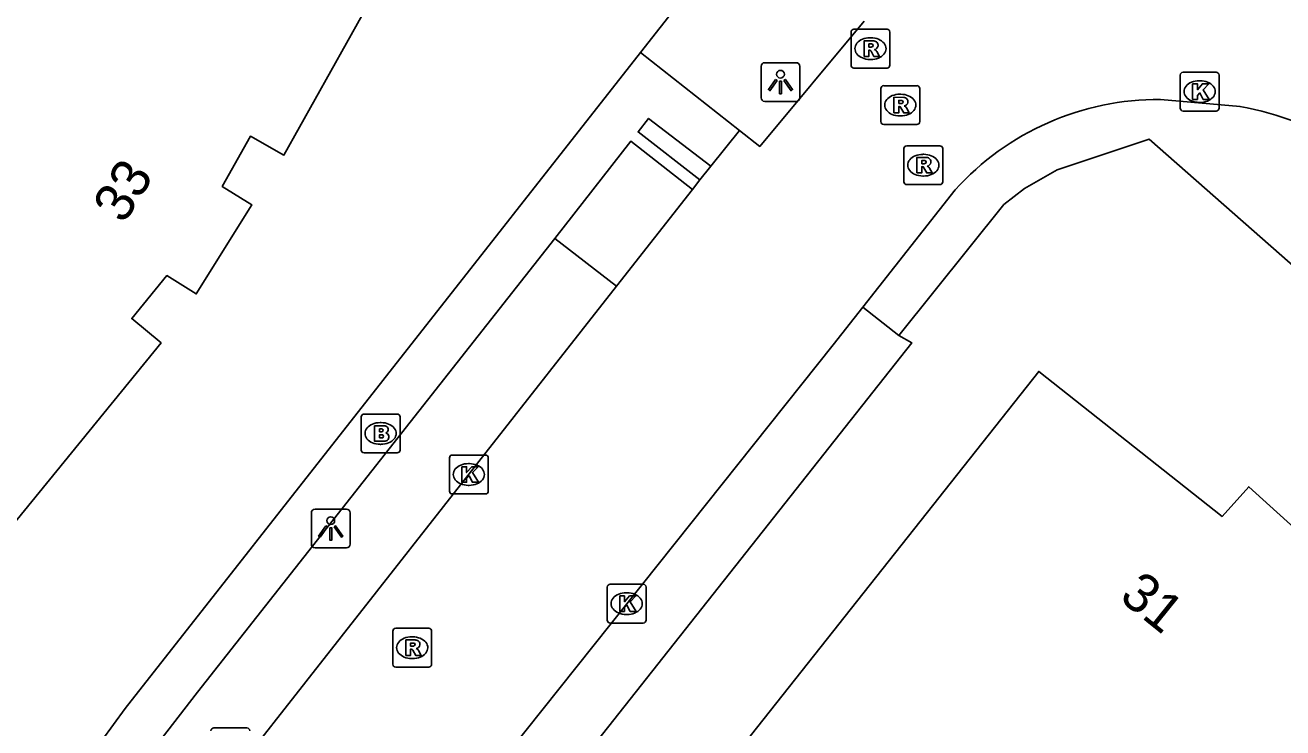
# Model space of a CAD drawing. Extents: x 160457 to 162082, y 388340 to 389736.
# Drawn here: x 160937.68 to 160970.05, y 389407.94 to 389426.03 of the extents above; entities that cross this region are included whole.
import ezdxf

# ---------------------------------------------------------------- set-up
doc = ezdxf.new("R2010")
doc.units = 0
for name, color, linetype in [('IMGEO_Berm_groen', 7, 'Continuous'), ('IMGEO_Brandkraan', 7, 'Continuous'), ('IMGEO_Groenvoorziening', 7, 'Continuous'), ('IMGEO_Kolk', 7, 'Continuous'), ('IMGEO_Lichtpunt', 7, 'Continuous'), ('IMGEO_Pand', 7, 'Continuous'), ('IMGEO_Pand_nummerreeks', 7, 'Continuous'), ('IMGEO_Rijbaan_lokaal_gesloten', 7, 'Continuous'), ('IMGEO_Rioolput', 7, 'Continuous'), ('IMGEO_Voetpad_open', 7, 'Continuous')]:
    doc.layers.add(name, color=color, linetype=linetype)

msp = doc.modelspace()

# ---------------------------------------------------------------- linework, layer by layer
at = {"layer": 'IMGEO_Berm_groen'}
msp.add_lwpolyline([(160947.134, 389400.941), (160960.5, 389417.849), (160960.162, 389418.042)], dxfattribs=at)
at = {"layer": 'IMGEO_Brandkraan'}
for p, q in [((160946.325, 389415.092), (160946.325, 389415.944)), ((160946.4, 389416.018), (160947.252, 389416.018)), ((160946.813, 389415.798), (160946.838, 389415.798)), ((160947.326, 389415.944), (160947.326, 389415.092)), ((160946.836, 389415.238), (160946.811, 389415.238)), ((160947.252, 389415.018), (160946.4, 389415.018))]:
    msp.add_line(p, q, dxfattribs=at)
for points in [[(160946.325, 389415.092), (160946.325, 389415.944)], [(160946.4, 389416.018), (160947.252, 389416.018)], [(160947.326, 389415.944), (160947.326, 389415.092)], [(160946.673, 389415.718), (160946.673, 389415.318), (160946.886, 389415.318)], [(160946.904, 389415.718), (160946.673, 389415.718)], [(160946.852, 389415.637), (160946.798, 389415.637), (160946.798, 389415.561)], [(160946.798, 389415.561), (160946.851, 389415.561)], [(160946.86, 389415.485), (160946.798, 389415.485), (160946.798, 389415.404)], [(160946.798, 389415.404), (160946.86, 389415.404)], [(160947.252, 389415.018), (160946.4, 389415.018)]]:
    msp.add_lwpolyline(points, dxfattribs=at)
for centre, radius, start, end in [((160946.402, 389415.942), 0.0765, 91.552, 178.448), ((160946.402, 389415.942), 0.0765, 91.552, 178.448), ((160947.25, 389415.942), 0.0765, 1.552, 88.448), ((160947.25, 389415.942), 0.0765, 1.552, 88.448), ((160946.853, 389415.599), 0.0379, 267.8285, 90.9355), ((160946.861, 389415.444), 0.0404, 269.8759, 90.5077), ((160946.908, 389415.573), 0.145, 59.4692, 91.5367), ((160946.933, 389415.62), 0.0922, 285.5137, 58.1501), ((160946.938, 389415.428), 0.105, 301.3115, 78.989), ((160946.892, 389415.569), 0.251, 268.6676, 293.5347), ((160946.402, 389415.094), 0.0765, 181.552, 268.448), ((160946.402, 389415.094), 0.0765, 181.552, 268.448), ((160947.25, 389415.094), 0.0765, 271.552, 358.448), ((160947.25, 389415.094), 0.0765, 271.552, 358.448)]:
    msp.add_arc(centre, radius, start, end, dxfattribs=at)
for centre, major_axis, ratio, start_param, end_param in [((160946.812, 389415.518), (-0.387, 0.002), 0.722429, 4.712389, 7.853982), ((160946.837, 389415.518), (-0.39, 0.002), 0.717154, 1.570796, 4.712389)]:
    msp.add_ellipse(centre, major_axis=major_axis, ratio=ratio, start_param=start_param, end_param=end_param, dxfattribs=at)
at = {"layer": 'IMGEO_Groenvoorziening'}
msp.add_lwpolyline([(160918.217, 389424.216), (160931.431, 389440.858), (160942.469, 389434.685), (160956.289, 389428.864), (160956.14, 389428.671), (160953.513, 389425.326)], dxfattribs=at)
at = {"layer": 'IMGEO_Kolk'}
for p, q in [((160967.404, 389423.892), (160967.404, 389424.744)), ((160967.479, 389424.818), (160968.331, 389424.818)), ((160967.892, 389424.598), (160967.917, 389424.598)), ((160968.405, 389424.744), (160968.405, 389423.892)), ((160967.915, 389424.038), (160967.89, 389424.038)), ((160968.331, 389423.818), (160967.479, 389423.818)), ((160948.597, 389414.036), (160948.597, 389414.888)), ((160948.672, 389414.962), (160949.524, 389414.962)), ((160949.598, 389414.888), (160949.598, 389414.036)), ((160949.085, 389414.742), (160949.11, 389414.742)), ((160949.108, 389414.182), (160949.083, 389414.182)), ((160949.524, 389413.962), (160948.672, 389413.962)), ((160952.659, 389410.712), (160952.659, 389411.564)), ((160952.734, 389411.638), (160953.586, 389411.638)), ((160953.66, 389411.564), (160953.66, 389410.712)), ((160953.147, 389411.418), (160953.172, 389411.418)), ((160953.586, 389410.638), (160952.734, 389410.638)), ((160953.17, 389410.858), (160953.145, 389410.858))]:
    msp.add_line(p, q, dxfattribs=at)
for points in [[(160967.404, 389423.892), (160967.404, 389424.744)], [(160967.479, 389424.818), (160968.331, 389424.818)], [(160967.725, 389424.518), (160967.848, 389424.518), (160967.848, 389424.367), (160967.978, 389424.518), (160968.142, 389424.518), (160967.996, 389424.367), (160968.149, 389424.118), (160967.997, 389424.118), (160967.912, 389424.282), (160967.848, 389424.215), (160967.848, 389424.118), (160967.725, 389424.118), (160967.725, 389424.518)], [(160968.405, 389424.744), (160968.405, 389423.892)], [(160968.331, 389423.818), (160967.479, 389423.818)], [(160948.597, 389414.036), (160948.597, 389414.888)], [(160948.672, 389414.962), (160949.524, 389414.962)], [(160949.598, 389414.888), (160949.598, 389414.036)], [(160948.918, 389414.662), (160949.041, 389414.662), (160949.041, 389414.511), (160949.171, 389414.662), (160949.335, 389414.662), (160949.189, 389414.511), (160949.342, 389414.262), (160949.19, 389414.262), (160949.105, 389414.426), (160949.041, 389414.359), (160949.041, 389414.262), (160948.918, 389414.262), (160948.918, 389414.662)], [(160949.524, 389413.962), (160948.672, 389413.962)], [(160952.659, 389410.712), (160952.659, 389411.564)], [(160952.734, 389411.638), (160953.586, 389411.638)], [(160953.66, 389411.564), (160953.66, 389410.712)], [(160952.98, 389411.338), (160953.103, 389411.338), (160953.103, 389411.187), (160953.233, 389411.338), (160953.397, 389411.338), (160953.251, 389411.187), (160953.404, 389410.938), (160953.252, 389410.938), (160953.167, 389411.102), (160953.103, 389411.035), (160953.103, 389410.938), (160952.98, 389410.938), (160952.98, 389411.338)], [(160953.586, 389410.638), (160952.734, 389410.638)]]:
    msp.add_lwpolyline(points, dxfattribs=at)
for centre, start, end in [((160967.481, 389424.742), 91.552, 178.448), ((160967.481, 389424.742), 91.552, 178.448), ((160968.329, 389424.742), 1.552, 88.448), ((160968.329, 389424.742), 1.552, 88.448), ((160967.481, 389423.894), 181.552, 268.448), ((160967.481, 389423.894), 181.552, 268.448), ((160968.329, 389423.894), 271.552, 358.448), ((160968.329, 389423.894), 271.552, 358.448), ((160948.674, 389414.886), 91.552, 178.448), ((160948.674, 389414.886), 91.552, 178.448), ((160949.522, 389414.886), 1.552, 88.448), ((160949.522, 389414.886), 1.552, 88.448), ((160948.674, 389414.038), 181.552, 268.448), ((160948.674, 389414.038), 181.552, 268.448), ((160949.522, 389414.038), 271.552, 358.448), ((160949.522, 389414.038), 271.552, 358.448), ((160952.736, 389411.562), 91.552, 178.448), ((160952.736, 389411.562), 91.552, 178.448), ((160953.584, 389411.562), 1.552, 88.448), ((160953.584, 389411.562), 1.552, 88.448), ((160952.736, 389410.714), 181.552, 268.448), ((160952.736, 389410.714), 181.552, 268.448), ((160953.584, 389410.714), 271.552, 358.448), ((160953.584, 389410.714), 271.552, 358.448)]:
    msp.add_arc(centre, 0.0765, start, end, dxfattribs=at)
for centre, major_axis, ratio, start_param, end_param in [((160967.891, 389424.318), (-0.387, 0.002), 0.722429, 4.712389, 7.853982), ((160967.916, 389424.318), (-0.39, 0.002), 0.717154, 1.570796, 4.712389), ((160949.084, 389414.462), (-0.387, 0.002), 0.722429, 4.712389, 7.853982), ((160949.109, 389414.462), (-0.39, 0.002), 0.717154, 1.570796, 4.712389), ((160953.146, 389411.138), (-0.387, 0.002), 0.722429, 4.712389, 7.853982), ((160953.171, 389411.138), (-0.39, 0.002), 0.717154, 1.570796, 4.712389)]:
    msp.add_ellipse(centre, major_axis=major_axis, ratio=ratio, start_param=start_param, end_param=end_param, dxfattribs=at)
at = {"layer": 'IMGEO_Lichtpunt'}
for p, q in [((160956.619, 389424.967), (160956.619, 389424.16)), ((160956.619, 389424.967), (160956.619, 389424.16)), ((160957.521, 389425.062), (160956.713, 389425.062)), ((160957.521, 389425.062), (160956.713, 389425.062)), ((160957.615, 389424.16), (160957.615, 389424.967)), ((160957.615, 389424.16), (160957.615, 389424.967)), ((160956.713, 389424.066), (160957.521, 389424.066)), ((160956.713, 389424.066), (160957.521, 389424.066)), ((160945.947, 389413.571), (160945.139, 389413.571)), ((160945.947, 389413.571), (160945.139, 389413.571)), ((160945.045, 389413.476), (160945.045, 389412.669)), ((160945.045, 389413.476), (160945.045, 389412.669)), ((160946.041, 389412.669), (160946.041, 389413.476)), ((160946.041, 389412.669), (160946.041, 389413.476)), ((160945.139, 389412.575), (160945.947, 389412.575)), ((160945.139, 389412.575), (160945.947, 389412.575))]:
    msp.add_line(p, q, dxfattribs=at)
for points in [[(160956.993, 389424.631), (160957.032, 389424.603), (160956.844, 389424.341), (160956.806, 389424.368), (160956.993, 389424.631)], [(160957.095, 389424.583), (160957.142, 389424.583), (160957.142, 389424.261), (160957.095, 389424.261), (160957.095, 389424.583)], [(160957.205, 389424.603), (160957.243, 389424.63), (160957.43, 389424.368), (160957.391, 389424.34), (160957.205, 389424.603)], [(160945.419, 389413.14), (160945.458, 389413.112), (160945.27, 389412.85), (160945.232, 389412.877), (160945.419, 389413.14)], [(160945.521, 389413.092), (160945.568, 389413.092), (160945.568, 389412.77), (160945.521, 389412.77), (160945.521, 389413.092)], [(160945.631, 389413.112), (160945.669, 389413.139), (160945.856, 389412.877), (160945.817, 389412.849), (160945.631, 389413.112)]]:
    msp.add_lwpolyline(points, dxfattribs=at)
for centre in [(160957.118, 389424.765), (160945.544, 389413.274)]:
    msp.add_circle(centre, 0.0994, dxfattribs=at)
for centre, start, end in [((160956.713, 389424.967), 90, 180), ((160956.713, 389424.967), 90, 180), ((160957.521, 389424.967), 0, 90), ((160957.521, 389424.967), 0, 90), ((160956.713, 389424.16), 180, 270), ((160956.713, 389424.16), 180, 270), ((160957.521, 389424.16), 270, 0), ((160957.521, 389424.16), 270, 360), ((160945.139, 389413.476), 90, 180), ((160945.139, 389413.476), 90, 180), ((160945.947, 389413.476), 0, 90), ((160945.947, 389413.476), 0, 90), ((160945.139, 389412.669), 180, 270), ((160945.139, 389412.669), 180, 270), ((160945.947, 389412.669), 270, 0), ((160945.947, 389412.669), 270, 360)]:
    msp.add_arc(centre, 0.0946, start, end, dxfattribs=at)
at = {"layer": 'IMGEO_Pand'}
for points in [[(160937.011, 389412.749), (160941.177, 389417.849), (160940.421, 389418.473), (160941.326, 389419.58), (160942.083, 389419.11), (160943.509, 389421.406), (160942.752, 389421.876), (160943.474, 389423.168), (160944.337, 389422.684), (160947.56, 389428.455), (160943.2, 389430.902)], [(160970.703, 389412.766), (160969.169, 389414.146), (160968.489, 389413.384), (160963.764, 389417.114), (160950.897, 389400.853), (160954.786, 389397.285), (160960.389, 389403.839), (160965.327, 389399.618), (160964.539, 389398.697), (160965.347, 389398.006), (160967.172, 389400.141), (160970.421, 389403.941), (160969.817, 389404.457), (160969.152, 389405.025), (160973.567, 389410.19), (160972.952, 389410.743), (160970.703, 389412.766)]]:
    msp.add_lwpolyline(points, dxfattribs=at)
at = {"layer": 'IMGEO_Rijbaan_lokaal_gesloten'}
for points in [[(160956.061, 389423.319), (160956.586, 389422.905), (160959.27, 389426.131)], [(160966.901, 389424.117), (160968.945, 389423.934)], [(160956.061, 389423.319), (160955.323, 389422.395)], [(160955.323, 389422.395), (160955.044, 389422.043)], [(160955.044, 389422.043), (160954.852, 389421.801)], [(160954.852, 389421.801), (160952.894, 389419.306)], [(160959.241, 389418.768), (160961.612, 389421.785)], [(160952.894, 389419.306), (160942.271, 389405.771), (160942.037, 389405.482), (160941.507, 389404.827), (160940.968, 389404.19), (160940.065, 389403.174), (160939.691, 389402.754)], [(160943.57, 389399.342), (160943.979, 389399.806), (160945.348, 389401.361), (160945.918, 389402.024), (160946.03, 389402.155), (160946.23, 389402.435), (160953.16, 389411.136), (160958.477, 389417.797), (160959.241, 389418.768)]]:
    msp.add_lwpolyline(points, dxfattribs=at)
for centre, radius, start, end in [((160966.856, 389417.056), 7.061, 89.6329, 137.9539), ((160967.289, 389415.134), 8.954, 59.8621, 79.3445)]:
    msp.add_arc(centre, radius, start, end, dxfattribs=at)
at = {"layer": 'IMGEO_Rioolput'}
for p, q in [((160958.933, 389424.998), (160958.933, 389425.85)), ((160959.008, 389425.924), (160959.86, 389425.924)), ((160959.934, 389425.85), (160959.934, 389424.998)), ((160959.421, 389425.704), (160959.446, 389425.704)), ((160959.86, 389424.924), (160959.008, 389424.924)), ((160959.444, 389425.144), (160959.419, 389425.144)), ((160959.7, 389423.544), (160959.7, 389424.396)), ((160959.775, 389424.47), (160960.627, 389424.47)), ((160960.188, 389424.25), (160960.213, 389424.25)), ((160960.701, 389424.396), (160960.701, 389423.544)), ((160960.211, 389423.69), (160960.186, 389423.69)), ((160960.627, 389423.47), (160959.775, 389423.47)), ((160960.367, 389422.923), (160961.219, 389422.923)), ((160960.292, 389421.997), (160960.292, 389422.849)), ((160960.78, 389422.703), (160960.805, 389422.703)), ((160961.293, 389422.849), (160961.293, 389421.997)), ((160961.219, 389421.923), (160960.367, 389421.923)), ((160960.803, 389422.143), (160960.778, 389422.143)), ((160947.139, 389409.578), (160947.139, 389410.43)), ((160947.214, 389410.504), (160948.066, 389410.504)), ((160947.627, 389410.284), (160947.652, 389410.284)), ((160948.14, 389410.43), (160948.14, 389409.578)), ((160947.65, 389409.724), (160947.625, 389409.724)), ((160948.066, 389409.504), (160947.214, 389409.504)), ((160942.534, 389407.94), (160943.386, 389407.94))]:
    msp.add_line(p, q, dxfattribs=at)
for points in [[(160958.933, 389424.998), (160958.933, 389425.85)], [(160959.008, 389425.924), (160959.86, 389425.924)], [(160959.934, 389425.85), (160959.934, 389424.998)], [(160959.522, 389425.622), (160959.27, 389425.624), (160959.27, 389425.224)], [(160959.448, 389425.543), (160959.394, 389425.543), (160959.394, 389425.462)], [(160959.27, 389425.224), (160959.394, 389425.224), (160959.394, 389425.386), (160959.405, 389425.386)], [(160959.394, 389425.462), (160959.446, 389425.462)], [(160959.452, 389425.357), (160959.523, 389425.224), (160959.663, 389425.224), (160959.598, 389425.35)], [(160959.86, 389424.924), (160959.008, 389424.924)], [(160959.7, 389423.544), (160959.7, 389424.396)], [(160959.775, 389424.47), (160960.627, 389424.47)], [(160960.701, 389424.396), (160960.701, 389423.544)], [(160960.289, 389424.168), (160960.037, 389424.17), (160960.037, 389423.77)], [(160960.037, 389423.77), (160960.161, 389423.77), (160960.161, 389423.932), (160960.172, 389423.932)], [(160960.215, 389424.089), (160960.161, 389424.089), (160960.161, 389424.008)], [(160960.161, 389424.008), (160960.213, 389424.008)], [(160960.219, 389423.903), (160960.29, 389423.77), (160960.43, 389423.77), (160960.365, 389423.896)], [(160960.627, 389423.47), (160959.775, 389423.47)], [(160960.367, 389422.923), (160961.219, 389422.923)], [(160960.292, 389421.997), (160960.292, 389422.849)], [(160960.881, 389422.621), (160960.629, 389422.623), (160960.629, 389422.223)], [(160961.293, 389422.849), (160961.293, 389421.997)], [(160960.629, 389422.223), (160960.753, 389422.223), (160960.753, 389422.385), (160960.764, 389422.385)], [(160960.807, 389422.542), (160960.753, 389422.542), (160960.753, 389422.461)], [(160960.753, 389422.461), (160960.805, 389422.461)], [(160960.811, 389422.356), (160960.882, 389422.223), (160961.022, 389422.223), (160960.957, 389422.349)], [(160961.219, 389421.923), (160960.367, 389421.923)], [(160947.139, 389409.578), (160947.139, 389410.43)], [(160947.214, 389410.504), (160948.066, 389410.504)], [(160948.14, 389410.43), (160948.14, 389409.578)], [(160947.728, 389410.202), (160947.476, 389410.204), (160947.476, 389409.804)], [(160947.476, 389409.804), (160947.6, 389409.804), (160947.6, 389409.966), (160947.611, 389409.966)], [(160947.654, 389410.123), (160947.6, 389410.123), (160947.6, 389410.042)], [(160947.6, 389410.042), (160947.652, 389410.042)], [(160947.658, 389409.937), (160947.729, 389409.804), (160947.869, 389409.804), (160947.804, 389409.93)], [(160948.066, 389409.504), (160947.214, 389409.504)], [(160942.534, 389407.94), (160943.386, 389407.94)]]:
    msp.add_lwpolyline(points, dxfattribs=at)
for centre, radius, start, end in [((160959.01, 389425.848), 0.0765, 91.552, 178.448), ((160959.01, 389425.848), 0.0765, 91.552, 178.448), ((160959.858, 389425.848), 0.0765, 1.552, 88.448), ((160959.858, 389425.848), 0.0765, 1.552, 88.448), ((160959.454, 389425.447), 0.0964, 77.0061, 93.1865), ((160959.468, 389425.504), 0.0378, 276.6634, 79.6772), ((160959.521, 389425.512), 0.109, 350.3612, 89.416), ((160959.519, 389425.512), 0.112, 277.5842, 350.9817), ((160959.404, 389425.333), 0.0533, 26.0293, 88.6989), ((160959.43, 389425.651), 0.19, 274.7715, 282.9687), ((160959.503, 389425.297), 0.108, 29.5134, 73.7905), ((160959.01, 389425), 0.0765, 181.552, 268.448), ((160959.01, 389425), 0.0765, 181.552, 268.448), ((160959.858, 389425), 0.0765, 271.552, 358.448), ((160959.858, 389425), 0.0765, 271.552, 358.448), ((160959.777, 389424.394), 0.0765, 91.552, 178.448), ((160959.777, 389424.394), 0.0765, 91.552, 178.448), ((160960.625, 389424.394), 0.0765, 1.552, 88.448), ((160960.625, 389424.394), 0.0765, 1.552, 88.448), ((160960.171, 389423.879), 0.0533, 26.0293, 88.6989), ((160960.197, 389424.197), 0.19, 274.7715, 282.9687), ((160960.221, 389423.993), 0.0964, 77.0061, 93.1865), ((160960.235, 389424.05), 0.0378, 276.6634, 79.6772), ((160960.288, 389424.058), 0.109, 350.3612, 89.416), ((160960.286, 389424.058), 0.112, 277.5842, 350.9817), ((160960.27, 389423.843), 0.108, 29.5134, 73.7905), ((160959.777, 389423.546), 0.0765, 181.552, 268.448), ((160959.777, 389423.546), 0.0765, 181.552, 268.448), ((160960.625, 389423.546), 0.0765, 271.552, 358.448), ((160960.625, 389423.546), 0.0765, 271.552, 358.448), ((160960.369, 389422.847), 0.0765, 91.552, 178.448), ((160960.369, 389422.847), 0.0765, 91.552, 178.448), ((160961.217, 389422.847), 0.0765, 1.552, 88.448), ((160961.217, 389422.847), 0.0765, 1.552, 88.448), ((160960.88, 389422.511), 0.109, 350.3612, 89.416), ((160960.763, 389422.332), 0.0533, 26.0293, 88.6989), ((160960.789, 389422.65), 0.19, 274.7715, 282.9687), ((160960.813, 389422.446), 0.0964, 77.0061, 93.1865), ((160960.827, 389422.503), 0.0378, 276.6634, 79.6772), ((160960.878, 389422.511), 0.112, 277.5842, 350.9817), ((160960.862, 389422.296), 0.108, 29.5134, 73.7905), ((160960.369, 389421.999), 0.0765, 181.552, 268.448), ((160960.369, 389421.999), 0.0765, 181.552, 268.448), ((160961.217, 389421.999), 0.0765, 271.552, 358.448), ((160961.217, 389421.999), 0.0765, 271.552, 358.448), ((160947.216, 389410.428), 0.0765, 91.552, 178.448), ((160947.216, 389410.428), 0.0765, 91.552, 178.448), ((160948.064, 389410.428), 0.0765, 1.552, 88.448), ((160948.064, 389410.428), 0.0765, 1.552, 88.448), ((160947.61, 389409.913), 0.0533, 26.0293, 88.6989), ((160947.636, 389410.231), 0.19, 274.7715, 282.9687), ((160947.66, 389410.027), 0.0964, 77.0061, 93.1865), ((160947.674, 389410.084), 0.0378, 276.6634, 79.6772), ((160947.727, 389410.092), 0.109, 350.3612, 89.416), ((160947.725, 389410.092), 0.112, 277.5842, 350.9817), ((160947.709, 389409.877), 0.108, 29.5134, 73.7905), ((160947.216, 389409.58), 0.0765, 181.552, 268.448), ((160947.216, 389409.58), 0.0765, 181.552, 268.448), ((160948.064, 389409.58), 0.0765, 271.552, 358.448), ((160948.064, 389409.58), 0.0765, 271.552, 358.448), ((160942.536, 389407.864), 0.0765, 91.552, 178.448), ((160942.536, 389407.864), 0.0765, 91.552, 178.448), ((160943.384, 389407.864), 0.0765, 1.552, 88.448), ((160943.384, 389407.864), 0.0765, 1.552, 88.448)]:
    msp.add_arc(centre, radius, start, end, dxfattribs=at)
for centre, major_axis, ratio, start_param, end_param in [((160959.42, 389425.424), (-0.387, 0.002), 0.722429, 4.712389, 7.853982), ((160959.445, 389425.424), (-0.39, 0.002), 0.717154, 1.570796, 4.712389), ((160960.187, 389423.97), (-0.387, 0.002), 0.722429, 4.712389, 7.853982), ((160960.212, 389423.97), (-0.39, 0.002), 0.717154, 1.570796, 4.712389), ((160960.779, 389422.423), (-0.387, 0.002), 0.722429, 4.712389, 7.853982), ((160960.804, 389422.423), (-0.39, 0.002), 0.717154, 1.570796, 4.712389), ((160947.626, 389410.004), (-0.387, 0.002), 0.722429, 4.712389, 7.853982), ((160947.651, 389410.004), (-0.39, 0.002), 0.717154, 1.570796, 4.712389)]:
    msp.add_ellipse(centre, major_axis=major_axis, ratio=ratio, start_param=start_param, end_param=end_param, dxfattribs=at)
at = {"layer": 'IMGEO_Voetpad_open'}
for points in [[(160953.513, 389425.326), (160940.248, 389408.438), (160939.648, 389407.612)], [(160953.513, 389425.326), (160956.061, 389423.319)], [(160955.323, 389422.395), (160953.725, 389423.628), (160953.454, 389423.279), (160955.044, 389422.043)], [(160954.852, 389421.801), (160953.269, 389423.043), (160951.308, 389420.533)], [(161016.313, 389374.3), (161014.192, 389376.571), (161005.365, 389385.895), (161002.452, 389388.929), (161000, 389391.41), (160997.994, 389393.439), (160993.972, 389397.455), (160990.811, 389400.552), (160982.636, 389408.507), (160979.832, 389411.428), (160977.517, 389413.471), (160976.34, 389414.51), (160974.082, 389416.523), (160966.607, 389423.095), (160964.239, 389422.307), (160963.399, 389421.82), (160962.869, 389421.415), (160960.162, 389418.042)], [(160951.308, 389420.533), (160942.112, 389408.855), (160940.536, 389406.82), (160940.36, 389406.593), (160939.596, 389405.663), (160938.546, 389404.48), (160938.188, 389404.076)], [(160952.894, 389419.306), (160951.308, 389420.533)], [(160960.162, 389418.042), (160959.241, 389418.768)]]:
    msp.add_lwpolyline(points, dxfattribs=at)

# ---------------------------------------------------------------- texts
at = {"layer": 'IMGEO_Pand_nummerreeks'}
for s, rotation, p in [('33', 58.1564, (160940.219, 389420.885)), ('31', 321.1281, (160965.805, 389411.257))]:
    msp.add_text(s, height=1, rotation=rotation, dxfattribs=at).set_placement(p)

doc.saveas('drawing.dxf')
